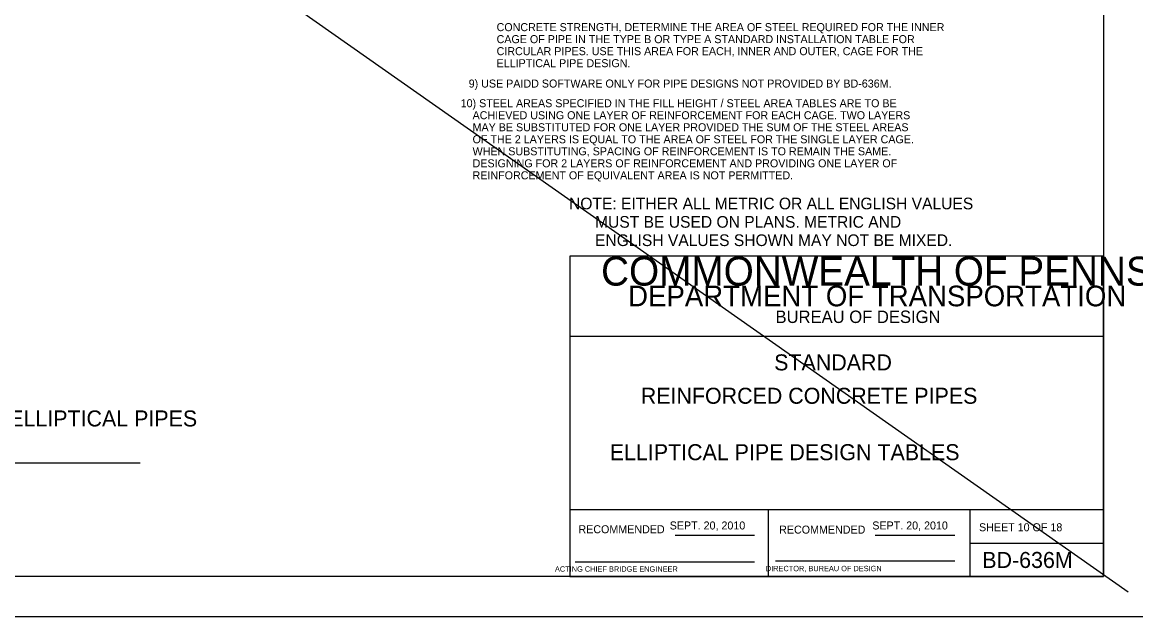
# Model space of a CAD drawing. Extents: x -22562 to -18409, y 3991 to 7171.
# Drawn here: x -20805 to -20387.7, y 3991.4 to 4214 of the extents above; entities that cross this region are included whole.
import ezdxf

# ---------------------------------------------------------------- set-up
doc = ezdxf.new("R2010")
doc.units = 0
for name, color, linetype in [('2', 7, 'Continuous'), ('Default', 7, 'Continuous'), ('PLT-BNDY', 7, 'Continuous')]:
    doc.layers.add(name, color=color, linetype=linetype)

msp = doc.modelspace()

# ---------------------------------------------------------------- linework, layer by layer
at = {"layer": '2'}
for p, q in [((-20399.85, 4570.37), (-20399.85, 4006.37)), ((-20399.85, 4126.37), (-20599.85, 4126.37)), ((-20599.85, 4126.37), (-20599.85, 4006.37)), ((-20399.85, 4006.37), (-20399.85, 4126.37)), ((-20399.85, 4096.37), (-20599.85, 4096.37)), ((-20996.85, 4048.99), (-20760.85, 4048.99)), ((-20399.85, 4031.37), (-20599.85, 4031.37)), ((-20525.35, 4006.37), (-20525.35, 4031.37)), ((-20449.85, 4031.37), (-20449.85, 4006.37)), ((-20560.38, 4021.87), (-20530.62, 4021.87)), ((-20485.38, 4021.87), (-20455.47, 4021.87)), ((-20449.85, 4018.87), (-20399.85, 4018.87)), ((-20597.85, 4011.87), (-20530.62, 4011.87)), ((-20522.72, 4012.24), (-20455.47, 4012.24)), ((-20399.85, 4006.37), (-21185.85, 4006.37)), ((-20599.85, 4006.37), (-20399.85, 4006.37))]:
    msp.add_line(p, q, dxfattribs=at)
at = {"layer": 'Default'}
msp.add_line((-21217.79, 4580.96), (-20390.57, 4000.73), dxfattribs=at)
at = {"layer": 'PLT-BNDY'}
msp.add_lwpolyline([(-21225.85, 4585.37), (-20384.85, 4585.37), (-20384.85, 3991.37), (-21225.85, 3991.37)], close=True, dxfattribs=at)

# ---------------------------------------------------------------- texts
at = {"layer": '2'}
for s, height, p in [('    CONCRETE STRENGTH, DETERMINE THE AREA OF STEEL REQUIRED FOR THE INNER', 3, (-20631.72, 4210.68)), ('    CAGE OF PIPE IN THE TYPE B OR TYPE A STANDARD INSTALLATION TABLE FOR', 3, (-20631.72, 4206.18)), ('    CIRCULAR PIPES. USE THIS AREA FOR EACH, INNER AND OUTER, CAGE FOR THE', 3, (-20631.72, 4201.68)), ('    ELLIPTICAL PIPE DESIGN.', 3, (-20631.72, 4197.18)), ('9) USE PAIDD SOFTWARE ONLY FOR PIPE DESIGNS NOT PROVIDED BY BD-636M.', 3, (-20637.72, 4189.55)), ('10) STEEL AREAS SPECIFIED IN THE FILL HEIGHT / STEEL AREA TABLES ARE TO BE', 3, (-20640.72, 4182.18)), ('    ACHIEVED USING ONE LAYER OF REINFORCEMENT FOR EACH CAGE. TWO LAYERS', 3, (-20640.72, 4177.68)), ('    MAY BE SUBSTITUTED FOR ONE LAYER PROVIDED THE SUM OF THE STEEL AREAS', 3, (-20640.72, 4173.18)), ('    OF THE 2 LAYERS IS EQUAL TO THE AREA OF STEEL FOR THE SINGLE LAYER CAGE.', 3, (-20640.72, 4168.68)), ('    WHEN SUBSTITUTING, SPACING OF REINFORCEMENT IS TO REMAIN THE SAME.', 3, (-20640.72, 4164.18)), ('    DESIGNING FOR 2 LAYERS OF REINFORCEMENT AND PROVIDING ONE LAYER OF', 3, (-20640.72, 4159.68)), ('    REINFORCEMENT OF EQUIVALENT AREA IS NOT PERMITTED.', 3, (-20640.72, 4155.18)), ('NOTE: EITHER ALL METRIC OR ALL ENGLISH VALUES', 4.375, (-20600.11, 4143.94)), ('      MUST BE USED ON PLANS. METRIC AND', 4.375, (-20600.11, 4137.06)), ('      ENGLISH VALUES SHOWN MAY NOT BE MIXED.', 4.375, (-20600.11, 4130.19)), ('COMMONWEALTH OF PENNSYLVANIA', 10.8525, (-20588.1, 4115.37)), ('DEPARTMENT OF TRANSPORTATION', 7.7332, (-20577.97, 4107.62)), ('BUREAU OF DESIGN', 4.6493, (-20522.72, 4101.37)), ('STANDARD', 6, (-20523.22, 4083.62)), ('REINFORCED CONCRETE PIPES', 6, (-20573.22, 4071.12)), ('DESIGN TABLES AND PROOF TEST LOAD TABLE FOR VERTICAL & HORIZONTAL ELLIPTICAL PIPES', 6, (-21122.47, 4062.62)), ('ELLIPTICAL PIPE DESIGN TABLES', 6, (-20584.85, 4049.99)), ('SEPT. 20, 2010', 3, (-20562.38, 4024.04)), ('SEPT. 20, 2010', 3, (-20486.45, 4024.04)), ('SHEET 10 OF 18', 3, (-20446.44, 4023.37)), ('BD-636M', 6, (-20445.22, 4009.62)), ('       ACTING CHIEF BRIDGE ENGINEER', 2.0002, (-20610.76, 4008.24))]:
    msp.add_text(s, height=height, dxfattribs=at).set_placement(p)
for s, height, p in [('RECOMMENDED', 3, (-20596.58, 4022.62)), ('RECOMMENDED', 3, (-20521.36, 4022.49)), ('   DIRECTOR, BUREAU OF DESIGN', 2.0002, (-20528.65, 4008.42))]:
    msp.add_text(s, height=height, rotation=360, dxfattribs=at).set_placement(p)

doc.saveas('drawing.dxf')
